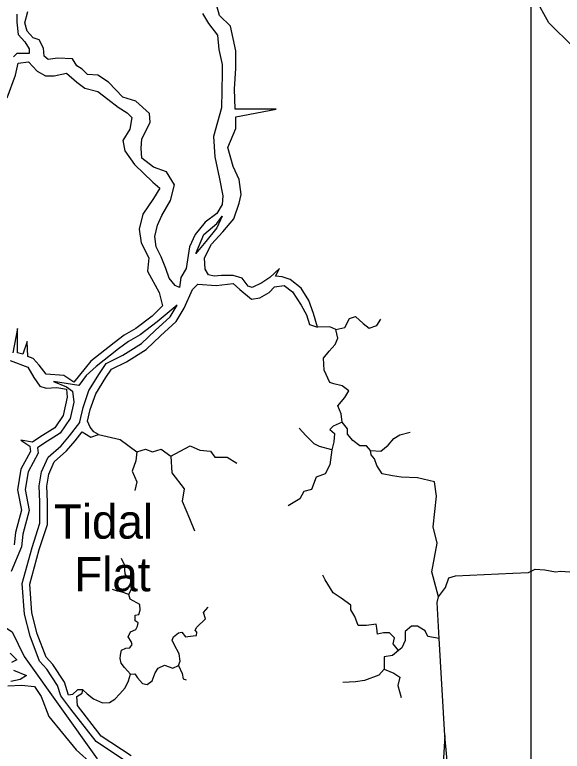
# Model space of a CAD drawing. Extents: x 2104537 to 2336408, y 34176 to 229611.
# Drawn here: x 2307416 to 2309814, y 179577 to 182804 of the extents above; entities that cross this region are included whole.
import ezdxf

# ---------------------------------------------------------------- set-up
doc = ezdxf.new("R2010")
doc.units = 0
for name, color, linetype in [('Exist Hydrographic Buffer Line', 7, 'Continuous'), ('Exist Hydrographic Creek Double Shore', 7, 'Continuous'), ('Exist Hydrographic Creek Single Shore', 7, 'Continuous'), ('Exist Hydrographic River Shore', 7, 'Continuous'), ('Map Preparation Inset Cut Line', 7, 'Continuous'), ('Old_Level_32', 7, 'Continuous')]:
    doc.layers.add(name, color=color, linetype=linetype)

msp = doc.modelspace()

# ---------------------------------------------------------------- linework, layer by layer
at = {"layer": 'Exist Hydrographic Buffer Line'}
msp.add_lwpolyline([(2308208.4, 181757.4), (2308244.2, 181840.9), (2308300.8, 181888.6), (2308324.6, 181921.4), (2308300.8, 181870.8), (2308253.1, 181811.1)], close=True, dxfattribs=at)
for points in [[(2307909.6, 179527.8), (2307771.6, 179618.7), (2307660.9, 179761.1), (2307617.5, 179819.8), (2307603.4, 179864.6), (2307556.6, 179936.1), (2307524.4, 179971.6), (2307482.8, 180080.5), (2307457.7, 180177.6), (2307448.2, 180311.4), (2307491.6, 180469.6), (2307526, 180575.7), (2307526, 180668.3), (2307522.9, 180739.6), (2307533.1, 180800.7), (2307561.5, 180864.7), (2307618.8, 180915.7), (2307655.6, 180958.1), (2307701.4, 181017.8), (2307700.2, 181020.6), (2307715, 181083.7), (2307740.6, 181157.4), (2307787.5, 181232.5), (2307816.4, 181275.9), (2307888.4, 181311.9), (2307970.7, 181363), (2308031.1, 181420.6), (2308096.3, 181480.2), (2308126.8, 181530.9)], [(2308126.8, 181530.9), (2308039.3, 181458.2), (2307964.4, 181402.1), (2307913.6, 181372.2), (2307870.8, 181340.7), (2307772.8, 181262.8), (2307728.7, 181223.6), (2307695.9, 181178.9), (2307585.6, 181196.8)], [(2307585.6, 181196.8), (2307642.2, 181172.9), (2307669.1, 181155.1), (2307674, 181106.6), (2307658, 181034.6), (2307615, 180970.1), (2307543.6, 180924.6), (2307515.3, 180906.5), (2307518.2, 180883.3), (2307474.1, 180801.4), (2307461, 180723.2), (2307479.3, 180632), (2307451.1, 180528.6), (2307444.9, 180472.8), (2307399.9, 180364.7)], [(2306065.9, 180151.6), (2306158.6, 180162), (2306557.2, 180165), (2306827.9, 180168.1), (2306859.3, 180157.6), (2306916.5, 180174), (2307335.3, 180144.1), (2307403.8, 180099.4), (2307456.7, 179991.5), (2307776.7, 179543)]]:
    msp.add_lwpolyline(points, dxfattribs=at)
at = {"layer": 'Exist Hydrographic Creek Double Shore'}
for points in [[(2307469.4, 182732.6), (2307460.5, 182768.4), (2307472.4, 182819)], [(2308265, 181665), (2308250.1, 181688.8), (2308247.2, 181739.5), (2308277, 181799.2), (2308327.6, 181852.9), (2308375.3, 181909.5), (2308399.1, 181978.1), (2308408.1, 182016.9), (2308399.1, 182082.5), (2308372.3, 182139.1), (2308348.5, 182222.6), (2308384.2, 182306.1), (2308384.2, 182356.8), (2308560.1, 182389.6), (2308381.3, 182389.6), (2308378.3, 182479.1), (2308384.2, 182568.6), (2308384.2, 182646.1), (2308360.4, 182753.4), (2308312.7, 182801.2), (2308300.8, 182842.9)], [(2307424.7, 182807.1), (2307424.7, 182771.3), (2307430.7, 182717.7), (2307460.5, 182684.9), (2307478.3, 182655), (2307478.3, 182634.2), (2307469.4, 182634.2), (2307424.7, 182634.2), (2307409.8, 182619.2)], [(2308238.2, 182810.1), (2308265, 182765.4), (2308303.8, 182714.7), (2308309.7, 182652.1), (2308324.6, 182586.4), (2308324.6, 182547.7), (2308321.7, 182395.6), (2308285.9, 182270.3), (2308291.9, 182180.9), (2308312.7, 182085.5), (2308327.6, 182010.9), (2308324.6, 181972.1), (2308300.8, 181933.4), (2308250.1, 181894.6), (2308205.4, 181840.9), (2308181.6, 181787.3), (2308166.7, 181691.8), (2308142.9, 181653.1), (2308136.9, 181608.3), (2308119, 181617.3), (2308092.2, 181650.1), (2308077.3, 181691.8), (2308056.5, 181742.5), (2308035.6, 181787.3), (2308029.6, 181832), (2308041.6, 181882.7), (2308059.4, 181924.4), (2308098.2, 181990), (2308116, 182058.6), (2308080.3, 182115.3), (2308023.7, 182136.2), (2307973, 182174.9), (2307970, 182219.7), (2307973, 182258.4), (2308008.8, 182333), (2308005.8, 182371.7), (2307946.2, 182425.4), (2307889.6, 182443.3), (2307827, 182508.9), (2307779.3, 182538.7), (2307734.6, 182541.7), (2307710.8, 182565.6), (2307686.9, 182580.5), (2307669.1, 182610.3), (2307603.5, 182613.3), (2307561.8, 182607.3), (2307543.9, 182622.2), (2307540.9, 182658), (2307523, 182693.8), (2307496.2, 182702.7), (2307469.4, 182732.6)], [(2307383, 182440.3), (2307418.7, 182538.7), (2307430.7, 182592.4), (2307475.4, 182598.4), (2307514.1, 182556.6), (2307549.9, 182535.8), (2307588.6, 182535.8), (2307642.2, 182547.7), (2307686.9, 182508.9), (2307722.7, 182482.1), (2307779.3, 182467.2), (2307824, 182434.4), (2307868.7, 182398.6), (2307907.5, 182374.7), (2307928.3, 182353.8), (2307919.4, 182303.1), (2307889.6, 182252.5), (2307898.5, 182207.7), (2307940.2, 182148.1), (2308020.7, 182070.5), (2308050.5, 182043.7), (2308023.7, 181999), (2307976, 181930.4), (2307961.1, 181864.8), (2307970, 181805.1), (2308002.8, 181739.5), (2307996.9, 181679.9), (2308047.5, 181587.5), (2308062.4, 181527.8), (2308017.7, 181483.1), (2307946.2, 181429.4), (2307895.5, 181399.6), (2307850.8, 181366.8), (2307749.5, 181286.3), (2307675, 181193.8), (2307630.3, 181223.6), (2307552.8, 181229.6), (2307523, 181268.4), (2307496.2, 181298.2), (2307472.4, 181307.1), (2307469.4, 181372.7), (2307451.5, 181316.1), (2307427.7, 181322), (2307427.7, 181429.4), (2307406.8, 181322)], [(2307925.3, 179556.7), (2307794.2, 179643.1), (2307689.9, 179777.3), (2307686.9, 179816.1), (2307710.8, 179831), (2307713.8, 179845.9), (2307689.9, 179845.9), (2307669.1, 179825), (2307651.2, 179822.1), (2307633.3, 179878.7), (2307582.6, 179956.3), (2307552.8, 179989.1), (2307514.1, 180090.5), (2307490.3, 180182.9), (2307481.3, 180308.1), (2307523, 180460.2), (2307558.8, 180570.6), (2307558.8, 180669), (2307555.8, 180737.6), (2307564.8, 180791.2), (2307588.6, 180844.9), (2307642.2, 180892.6), (2307681, 180937.4), (2307710.8, 180976.1), (2307749.5, 180952.3), (2307782.3, 180964.2), (2307761.4, 180976.1), (2307746.5, 180997), (2307734.6, 181023.8), (2307746.5, 181074.5), (2307770.4, 181143.1), (2307815.1, 181214.7), (2307838.9, 181250.5), (2307904.5, 181283.3), (2307990.9, 181337), (2308053.5, 181396.6), (2308122, 181459.2), (2308157.8, 181518.9), (2308193.5, 181599.4), (2308217.4, 181623.2), (2308297.8, 181617.3), (2308372.3, 181626.2), (2308402.1, 181599.4), (2308452.8, 181557.6), (2308488.5, 181563.6), (2308530.3, 181587.5), (2308554.1, 181611.3), (2308595.8, 181617.3), (2308631.6, 181590.4), (2308670.3, 181530.8), (2308694.2, 181489), (2308706.1, 181447.3), (2308741.8, 181435.4), (2308724, 181495), (2308703.1, 181551.7), (2308670.3, 181605.3), (2308622.6, 181644.1), (2308586.9, 181656), (2308557.1, 181659), (2308575, 181691.8), (2308533.2, 181653.1), (2308497.5, 181629.2), (2308455.8, 181608.3), (2308437.9, 181614.3), (2308411.1, 181650.1), (2308372.3, 181662), (2308321.7, 181662), (2308288.9, 181659), (2308265, 181665)], [(2307394.9, 181289.2), (2307472.4, 181259.4), (2307499.2, 181214.7), (2307526, 181175.9), (2307552.8, 181167), (2307600.5, 181170), (2307642.2, 181164), (2307645.2, 181128.2), (2307627.3, 181047.7), (2307591.6, 180994), (2307526, 180952.3), (2307493.2, 180931.4), (2307442.6, 180940.3), (2307481.3, 180913.5), (2307484.3, 180889.6), (2307442.6, 180812.1), (2307427.7, 180722.7), (2307445.6, 180633.2), (2307418.7, 180534.8), (2307412.8, 180481.1)], [(2307394.9, 180007), (2307424.7, 179977.1), (2307400.9, 179965.2)], [(2307409.8, 179932.4), (2307466.4, 179908.5), (2307439.6, 179890.7), (2307397.9, 179881.7)], [(2307386, 179863.8), (2307445.6, 179866.8), (2307502.2, 179860.8), (2307532, 179816.1), (2307564.8, 179729.6), (2307684, 179583.5), (2307755.5, 179517.9)], [(2309328.9, 179330), (2309299.1, 179646.1), (2309281.2, 179324.1)]]:
    msp.add_lwpolyline(points, dxfattribs=at)
at = {"layer": 'Exist Hydrographic Creek Single Shore'}
for points in [[(2308822.3, 181424.9), (2308861, 181433.9), (2308881.9, 181472.6), (2308908.7, 181481.6), (2308941.5, 181451.8), (2308968.3, 181430.9), (2309001.1, 181442.8), (2309019, 181469.7)], [(2308822.3, 181424.9), (2308795.5, 181436.9), (2308741.8, 181435.4)], [(2308849.1, 181019.4), (2308846.1, 181055.2), (2308831.2, 181090.9), (2308861, 181126.7), (2308878.9, 181156.5), (2308849.1, 181177.4), (2308813.3, 181186.4), (2308795.5, 181192.3), (2308771.6, 181246), (2308768.6, 181299.7), (2308792.5, 181329.5), (2308819.3, 181359.3), (2308831.2, 181386.2), (2308822.3, 181424.9)], [(2308849.1, 181019.4), (2308810.4, 181001.5), (2308795.5, 180986.6), (2308816.3, 180968.7), (2308813.3, 180932.9), (2308804.4, 180897.1)], [(2308974.3, 180894.1), (2308956.4, 180915), (2308926.6, 180915), (2308896.8, 180938.9), (2308872.9, 180965.7), (2308872.9, 180989.5), (2308849.1, 181019.4)], [(2308804.4, 180897.1), (2308750.8, 180912), (2308726.9, 180923.9), (2308691.2, 180959.7), (2308661.4, 180992.5)], [(2308974.3, 180894.1), (2309019, 180891.1), (2309051.7, 180918), (2309075.6, 180947.8), (2309102.4, 180962.7), (2309147.1, 180974.6)], [(2307782.3, 180964.2), (2307876.7, 180942.2), (2307949.7, 180888.4)], [(2308099.6, 180869.1), (2308184.2, 180915.3), (2308226.5, 180896), (2308272.6, 180892.2), (2308291.8, 180865.3), (2308345.7, 180865.3), (2308387.9, 180838.4)], [(2307949.7, 180888.4), (2307945.9, 180849.9), (2307930.5, 180803.7), (2307949.7, 180757.6), (2307942, 180719.1)], [(2307949.7, 180888.4), (2307988.2, 180899.9), (2308018.9, 180888.4), (2308057.3, 180899.9), (2308099.6, 180869.1)], [(2308804.4, 180897.1), (2308795.5, 180831.5), (2308774.6, 180792.7), (2308735.9, 180777.8), (2308715, 180724.1), (2308682.2, 180715.2), (2308664.3, 180682.4), (2308613.7, 180652.6)], [(2309272.3, 180253), (2309242.5, 180363.3), (2309266.3, 180488.6), (2309248.4, 180560.1), (2309263.3, 180694.3), (2309254.4, 180756.9), (2309179.9, 180774.8), (2309108.4, 180777.8), (2309069.6, 180783.8), (2309024.9, 180792.7), (2309001.1, 180828.5), (2308992.1, 180858.3), (2308977.2, 180876.2), (2308974.3, 180894.1)], [(2308099.6, 180869.1), (2308103.5, 180796), (2308157.3, 180726.8), (2308149.6, 180673), (2308180.4, 180596), (2308203.4, 180542.2)], [(2307914.9, 180263.4), (2307928.3, 180291.7), (2307931.3, 180327.5), (2307910.4, 180335), (2307900, 180354.4), (2307897, 180393.1), (2307883.6, 180421.5)], [(2309272.3, 180253), (2309302.1, 180294.7), (2309317, 180336.5), (2309346.8, 180345.4), (2309597.1, 180357.3), (2309665.6, 180360.3), (2309695.4, 180375.2), (2309737.1, 180372.3), (2309784.8, 180363.3), (2309805.7, 180366.3)], [(2309805.7, 180366.3), (2309847.4, 180363.3), (2309880.2, 180330.5), (2309930.8, 180297.7), (2309957.6, 180291.7)], [(2309096.4, 180017.4), (2309072.6, 180047.2), (2309078.6, 180074.1), (2309057.7, 180094.9), (2309030.9, 180094.9), (2309004.1, 180089), (2309001.1, 180115.8), (2308998.1, 180133.7), (2308956.4, 180127.7), (2308920.6, 180127.7), (2308905.7, 180166.5), (2308887.8, 180196.3), (2308887.8, 180217.2), (2308846.1, 180247), (2308810.4, 180270.9), (2308774.6, 180327.5), (2308765.7, 180348.4)], [(2307914.9, 180263.4), (2307886.6, 180273.8), (2307865.7, 180278.3), (2307843.4, 180285.8)], [(2307922.3, 179914.5), (2307897, 179944.3), (2307882.1, 179962.2), (2307877.6, 179983.1), (2307879.1, 179998), (2307883.6, 180018.9), (2307901.5, 180027.8), (2307919.4, 180029.3), (2307929.8, 180044.2), (2307925.3, 180057.6), (2307911.9, 180078.5), (2307922.3, 180099.4), (2307946.2, 180109.8), (2307953.6, 180124.7), (2307956.6, 180139.7), (2307943.2, 180148.6), (2307943.2, 180172.5), (2307959.6, 180175.4), (2307965.5, 180194.8), (2307964.1, 180220.2), (2307920.9, 180242.5), (2307914.9, 180263.4)], [(2309275.2, 180071.1), (2309266.3, 180229.1), (2309272.3, 180253)], [(2308132.4, 179951.8), (2308139.9, 179971.2), (2308135.4, 180004), (2308114.5, 180044.2), (2308105.6, 180063.6), (2308111.6, 180078.5), (2308132.4, 180094.9), (2308147.3, 180097.9), (2308163.7, 180078.5), (2308174.1, 180080), (2308196.5, 180083), (2308211.4, 180084.5), (2308212.9, 180097.9), (2308205.4, 180106.9), (2308212.9, 180120.3), (2308251.6, 180157.5), (2308242.7, 180184.4), (2308263.5, 180208.2)], [(2309275.2, 180071.1), (2309224.6, 180080), (2309212.7, 180103.9), (2309179.9, 180124.7), (2309153.1, 180124.7), (2309126.2, 180100.9), (2309126.2, 180062.1), (2309111.3, 180029.3), (2309096.4, 180017.4)], [(2309299.1, 179646.1), (2309275.2, 180071.1)], [(2309096.4, 180017.4), (2309069.6, 179996.5), (2309033.9, 179990.6), (2309033.9, 179972.7), (2309033.9, 179936.9)], [(2307922.3, 179914.5), (2307941.7, 179916), (2307953.6, 179898.1), (2307974.5, 179872.8), (2307995.4, 179869.8), (2308017.7, 179884.7), (2308031.1, 179920.5), (2308044.5, 179941.3), (2308071.3, 179953.3), (2308108.6, 179941.3), (2308132.4, 179951.8)], [(2308132.4, 179951.8), (2308148.8, 179917.5), (2308153.3, 179893.6), (2308166.7, 179889.2)], [(2307713.8, 179845.9), (2307733.1, 179828), (2307759.9, 179805.7), (2307800.2, 179789.3), (2307830, 179790.8), (2307853.8, 179804.2), (2307876.2, 179828), (2307900, 179854.9), (2307913.4, 179884.7), (2307922.3, 179914.5)], [(2309033.9, 179936.9), (2309010, 179910), (2308947.4, 179886.2), (2308908.7, 179880.2), (2308852.1, 179877.2)], [(2309033.9, 179936.9), (2309075.6, 179919), (2309102.4, 179901.1), (2309093.5, 179865.3), (2309108.4, 179811.6)]]:
    msp.add_lwpolyline(points, dxfattribs=at)
at = {"layer": 'Exist Hydrographic River Shore'}
msp.add_lwpolyline([(2309862.3, 182664), (2309755, 182768.4), (2309635.8, 182986), (2309585.1, 183087.4), (2309549.4, 183194.8), (2309495.7, 183200.8), (2309406.3, 183182.9), (2309379.5, 183209.7), (2309457, 183224.6), (2309513.6, 183245.5), (2309480.8, 183427.4), (2309451, 183633.2)], dxfattribs=at)
at = {"layer": 'Map Preparation Inset Cut Line'}
msp.add_lwpolyline([(2266254.1, 165448.9), (2309677, 165448.9), (2309677, 209697.3), (2266254.1, 209697.3)], close=True, dxfattribs=at)

# ---------------------------------------------------------------- texts
at = {"layer": 'Old_Level_32'}
for s, p in [('Tidal', (2307587.1, 180508.3)), ('Flat', (2307676, 180277.4))]:
    msp.add_text(s, height=150, dxfattribs=at).set_placement(p)

doc.saveas('drawing.dxf')
